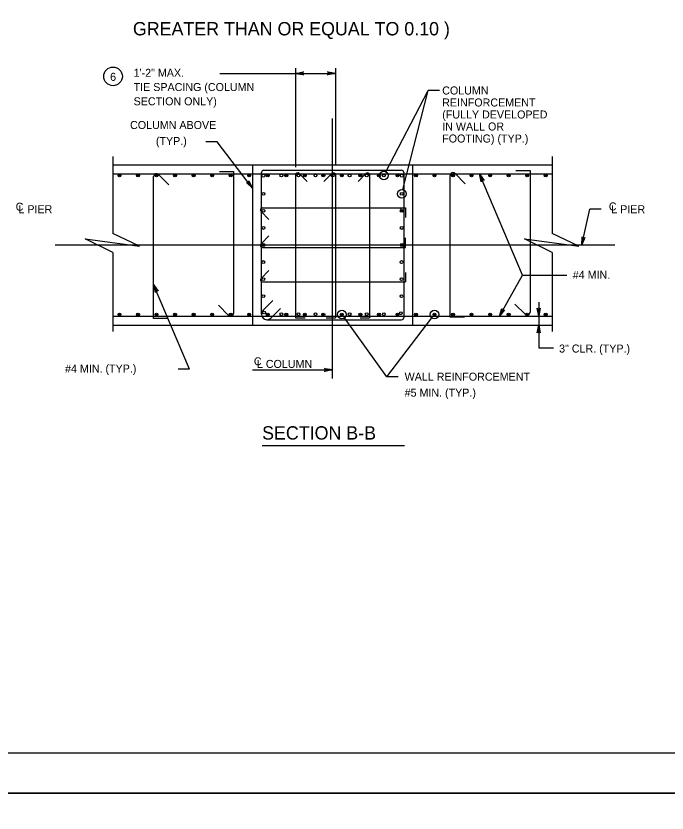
# Model space of a CAD drawing. Extents: x 646165 to 651486, y 296916 to 299292.
# Drawn here: x 649238.8 to 649483, y 298690.8 to 298989.6 of the extents above; entities that cross this region are included whole.
import ezdxf

# ---------------------------------------------------------------- set-up
doc = ezdxf.new("R2010")
doc.units = 0
for name, color, linetype in [('2', 7, 'Continuous'), ('50', 7, 'Continuous'), ('51', 7, 'Continuous'), ('52', 7, 'Continuous'), ('53', 7, 'Continuous'), ('54', 7, 'Continuous'), ('PLT-BNDY', 7, 'Continuous')]:
    doc.layers.add(name, color=color, linetype=linetype)

msp = doc.modelspace()

# ---------------------------------------------------------------- linework, layer by layer
at = {"layer": '2'}
msp.add_line((649774.59, 298713.25), (648988.59, 298713.25), dxfattribs=at)
at = {"layer": '50'}
for p, q in [((649357.52, 298853.71), (649357.52, 298951.17)), ((649253.5, 298903.7), (649463.38, 298903.7))]:
    msp.add_line(p, q, dxfattribs=at)
at = {"layer": '51'}
for p, q in [((649275.12, 298933.7), (649439.92, 298933.7)), ((649327.52, 298933.7), (649327.52, 298873.7)), ((649387.52, 298933.7), (649387.52, 298873.7)), ((649275.12, 298873.7), (649439.92, 298873.7))]:
    msp.add_line(p, q, dxfattribs=at)
at = {"layer": '52'}
for p, q in [((649315.25, 298968.03), (649358.59, 298968.03)), ((649343.66, 298970.03), (649343.66, 298932.93)), ((649358.59, 298970.03), (649358.59, 298933.6)), ((649377.48, 298931.16), (649393.42, 298961.63)), ((649383.81, 298924.46), (649393.42, 298961.63)), ((649397.66, 298961.63), (649393.42, 298961.63)), ((649314.23, 298942.32), (649310, 298942.32)), ((649327.52, 298925.06), (649314.23, 298942.32)), ((649275.12, 298936.84), (649275.12, 298907.96)), ((649439.92, 298936.84), (649439.92, 298907.96)), ((649376.72, 298929.75), (649376.72, 298929.75)), ((649428.72, 298892.39), (649412.64, 298930.37)), ((649383.46, 298922.9), (649383.46, 298922.9)), ((649450.96, 298903.7), (649454, 298917.07)), ((649458.23, 298917.07), (649454, 298917.07)), ((649275.12, 298900.93), (649275.12, 298871.28)), ((649439.92, 298900.93), (649439.92, 298871.28)), ((649420.07, 298877.04), (649428.72, 298892.39)), ((649428.72, 298892.39), (649445.39, 298892.39)), ((649303.85, 298857.16), (649290.41, 298888.89)), ((649434.85, 298882.23), (649434.85, 298865.09)), ((649361, 298877.64), (649361, 298877.64)), ((649377.92, 298854.27), (649361.94, 298876.35)), ((649377.92, 298854.27), (649394.78, 298876.37)), ((649395.75, 298877.64), (649395.75, 298877.64)), ((649434.85, 298865.09), (649440.4, 298865.09)), ((649303.85, 298857.16), (649299.62, 298857.16)), ((649327.48, 298856.86), (649357.52, 298856.86)), ((649382.15, 298854.27), (649377.92, 298854.27))]:
    msp.add_line(p, q, dxfattribs=at)
for points in [[(649343.66, 298968.03), (649346.64, 298968.59), (649346.41, 298968.43), (649346.29, 298968.23), (649346.26, 298968.03), (649346.29, 298967.83), (649346.41, 298967.63), (649346.64, 298967.47), (649343.66, 298968.03), (649346.41, 298967.63), (649346.29, 298967.83), (649343.66, 298968.03), (649346.26, 298968.03), (649346.29, 298968.23), (649343.66, 298968.03), (649346.41, 298968.43)], [(649358.59, 298968.03), (649355.61, 298967.47), (649355.84, 298967.63), (649355.95, 298967.83), (649355.99, 298968.03), (649355.95, 298968.23), (649355.84, 298968.43), (649355.61, 298968.59), (649358.59, 298968.03), (649355.84, 298968.43), (649355.95, 298968.23), (649358.59, 298968.03), (649355.99, 298968.03), (649355.95, 298967.83), (649358.59, 298968.03), (649355.84, 298967.63)], [(649412.64, 298930.37), (649414.32, 298927.84), (649414.08, 298927.99), (649413.85, 298928.02), (649413.66, 298927.97), (649413.48, 298927.86), (649413.35, 298927.68), (649413.29, 298927.4), (649412.64, 298930.37), (649413.35, 298927.68), (649413.48, 298927.86), (649412.64, 298930.37), (649413.66, 298927.97), (649413.85, 298928.02), (649412.64, 298930.37), (649414.08, 298927.99)], [(649327.52, 298925.06), (649325.26, 298927.08), (649325.39, 298927.04), (649325.53, 298927), (649325.64, 298927.01), (649325.76, 298927.03), (649325.85, 298927.07), (649325.94, 298927.12), (649326, 298927.2), (649326.07, 298927.27), (649326.12, 298927.38), (649326.16, 298927.49), (649326.15, 298927.63), (649326.15, 298927.77), (649327.52, 298925.06), (649326.15, 298927.63), (649326.16, 298927.49), (649327.52, 298925.06), (649326.12, 298927.38), (649326.07, 298927.27), (649327.52, 298925.06), (649326, 298927.2), (649325.94, 298927.12), (649327.52, 298925.06), (649325.85, 298927.07), (649325.76, 298927.03), (649327.52, 298925.06), (649325.64, 298927.01), (649325.53, 298927), (649327.52, 298925.06), (649325.39, 298927.04)], [(649275.12, 298900.93), (649264.75, 298906), (649285.05, 298903.24), (649275.12, 298907.96)], [(649439.92, 298900.93), (649429.55, 298906), (649449.85, 298903.24), (649439.92, 298907.96)], [(649450.96, 298903.7), (649451.07, 298906.73), (649451.18, 298906.47), (649451.35, 298906.32), (649451.54, 298906.24), (649451.74, 298906.23), (649451.96, 298906.3), (649452.17, 298906.49), (649450.96, 298903.7), (649451.96, 298906.3), (649451.74, 298906.23), (649450.96, 298903.7), (649451.54, 298906.24), (649451.35, 298906.32), (649450.96, 298903.7), (649451.18, 298906.47)], [(649290.41, 298888.89), (649292.09, 298886.37), (649291.86, 298886.52), (649291.63, 298886.55), (649291.43, 298886.5), (649291.26, 298886.39), (649291.12, 298886.2), (649291.06, 298885.93), (649290.41, 298888.89), (649291.12, 298886.2), (649291.26, 298886.39), (649290.41, 298888.89), (649291.43, 298886.5), (649291.63, 298886.55), (649290.41, 298888.89), (649291.86, 298886.52)], [(649420.07, 298877.04), (649421.04, 298879.91), (649421.07, 298879.63), (649421.19, 298879.43), (649421.34, 298879.3), (649421.53, 298879.23), (649421.77, 298879.24), (649422.02, 298879.36), (649420.07, 298877.04), (649421.77, 298879.24), (649421.53, 298879.23), (649420.07, 298877.04), (649421.34, 298879.3), (649421.19, 298879.43), (649420.07, 298877.04), (649421.07, 298879.63)], [(649434.85, 298877.04), (649434.29, 298880.02), (649434.45, 298879.79), (649434.65, 298879.67), (649434.85, 298879.64), (649435.05, 298879.67), (649435.25, 298879.79), (649435.41, 298880.02), (649434.85, 298877.04), (649435.25, 298879.79), (649435.05, 298879.67), (649434.85, 298877.04), (649434.85, 298879.64), (649434.65, 298879.67), (649434.85, 298877.04), (649434.45, 298879.79)], [(649434.85, 298873.7), (649435.41, 298870.72), (649435.25, 298870.95), (649435.05, 298871.07), (649434.85, 298871.1), (649434.65, 298871.07), (649434.45, 298870.95), (649434.29, 298870.72), (649434.85, 298873.7), (649434.45, 298870.95), (649434.65, 298871.07), (649434.85, 298873.7), (649434.85, 298871.1), (649435.05, 298871.07), (649434.85, 298873.7), (649435.25, 298870.95)], [(649357.52, 298856.86), (649354.54, 298856.3), (649354.77, 298856.46), (649354.89, 298856.66), (649354.92, 298856.86), (649354.89, 298857.06), (649354.77, 298857.26), (649354.54, 298857.42), (649357.52, 298856.86), (649354.77, 298857.26), (649354.89, 298857.06), (649357.52, 298856.86), (649354.92, 298856.86), (649354.89, 298856.66), (649357.52, 298856.86), (649354.77, 298856.46)]]:
    msp.add_lwpolyline(points, dxfattribs=at)
for centre, radius in [((649275.18, 298966.91), 3.5), ((649376.72, 298929.75), 1.6), ((649383.46, 298922.9), 1.6), ((649361, 298877.64), 1.6), ((649395.75, 298877.64), 1.6)]:
    msp.add_circle(centre, radius, dxfattribs=at)
at = {"layer": '53'}
msp.add_line((649331.11, 298828.52), (649384.51, 298828.52), dxfattribs=at)
at = {"layer": '54'}
for p, q in [((649331.66, 298931.7), (649383.39, 298931.7)), ((649426.26, 298931.64), (649431.58, 298931.64)), ((649431.58, 298931.64), (649431.58, 298878.49)), ((649275.12, 298930.37), (649439.92, 298930.37)), ((649290.41, 298876.18), (649290.41, 298929.34)), ((649292.24, 298930.09), (649296.07, 298926.26)), ((649315.05, 298931.22), (649320.36, 298931.22)), ((649320.36, 298931.22), (649320.36, 298878.06)), ((649330.86, 298877.77), (649330.86, 298930.9)), ((649343.66, 298929.95), (649343.66, 298876.37)), ((649345.02, 298930.51), (649347.97, 298927.56)), ((649357.22, 298930.51), (649354.27, 298927.56)), ((649358.59, 298929.95), (649358.59, 298876.37)), ((649370.02, 298930.51), (649367.07, 298927.56)), ((649371.39, 298929.95), (649371.39, 298876.37)), ((649384.19, 298930.9), (649384.19, 298876.5)), ((649401.63, 298876.6), (649401.63, 298929.76)), ((649403.45, 298930.52), (649407.28, 298926.69)), ((649331.28, 298917.57), (649384.86, 298917.57)), ((649383.12, 298917.57), (649383.12, 298916.5)), ((649384.86, 298917.57), (649384.86, 298914.04)), ((649330.71, 298916.2), (649333.67, 298913.25)), ((649383.12, 298916.5), (649384.19, 298916.5)), ((649330.71, 298904.16), (649333.67, 298907.12)), ((649384.86, 298902.8), (649384.86, 298906.33)), ((649331.28, 298902.8), (649384.86, 298902.8)), ((649330.71, 298891.2), (649333.67, 298894.15)), ((649384.86, 298893.37), (649384.86, 298889.84)), ((649331.28, 298889.84), (649384.86, 298889.84)), ((649318.54, 298877.31), (649314.71, 298881.14)), ((649331.46, 298879.23), (649335.08, 298882.84)), ((649429.76, 298877.73), (649425.92, 298881.56)), ((649334.38, 298876.31), (649338, 298879.92)), ((649275.12, 298877.04), (649439.92, 298877.04)), ((649295.73, 298876.18), (649290.41, 298876.18)), ((649332.92, 298877.04), (649383.39, 298877.04)), ((649332.93, 298875.7), (649383.39, 298875.7)), ((649343.66, 298876.37), (649347.19, 298876.37)), ((649355.06, 298876.37), (649358.59, 298876.37)), ((649367.86, 298876.37), (649371.39, 298876.37)), ((649406.95, 298876.6), (649401.63, 298876.6))]:
    msp.add_line(p, q, dxfattribs=at)
for centre, radius in [((649277.6, 298929.76), 0.533), ((649277.6, 298929.76), 0.4), ((649277.6, 298929.76), 0.267), ((649277.6, 298929.76), 0.133), ((649284.55, 298929.76), 0.533), ((649284.55, 298929.76), 0.4), ((649284.55, 298929.76), 0.267), ((649284.55, 298929.76), 0.133), ((649291.5, 298929.76), 0.533), ((649291.5, 298929.76), 0.4), ((649291.5, 298929.76), 0.267), ((649291.5, 298929.76), 0.133), ((649298.45, 298929.76), 0.533), ((649298.45, 298929.76), 0.4), ((649298.45, 298929.76), 0.267), ((649298.45, 298929.76), 0.133), ((649305.4, 298929.76), 0.533), ((649305.4, 298929.76), 0.4), ((649305.4, 298929.76), 0.267), ((649305.4, 298929.76), 0.133), ((649312.35, 298929.76), 0.533), ((649312.35, 298929.76), 0.4), ((649312.35, 298929.76), 0.267), ((649312.35, 298929.76), 0.133), ((649319.3, 298929.76), 0.533), ((649319.3, 298929.76), 0.4), ((649319.3, 298929.76), 0.267), ((649319.3, 298929.76), 0.133), ((649326.25, 298929.76), 0.533), ((649326.25, 298929.76), 0.4), ((649326.25, 298929.76), 0.267), ((649326.25, 298929.76), 0.133), ((649331.57, 298929.69), 0.533), ((649333.2, 298929.76), 0.533), ((649333.2, 298929.76), 0.4), ((649333.2, 298929.76), 0.267), ((649333.2, 298929.76), 0.133), ((649338.32, 298929.75), 0.533), ((649340.15, 298929.76), 0.533), ((649340.15, 298929.76), 0.4), ((649340.15, 298929.76), 0.267), ((649340.15, 298929.76), 0.133), ((649344.72, 298929.75), 0.533), ((649347.1, 298929.76), 0.533), ((649347.1, 298929.76), 0.4), ((649347.1, 298929.76), 0.267), ((649347.1, 298929.76), 0.133), ((649351.12, 298929.75), 0.533), ((649354.05, 298929.76), 0.533), ((649354.05, 298929.76), 0.4), ((649354.05, 298929.76), 0.267), ((649354.05, 298929.76), 0.133), ((649357.52, 298929.76), 0.533), ((649361, 298929.76), 0.533), ((649361, 298929.76), 0.4), ((649361, 298929.76), 0.267), ((649361, 298929.76), 0.133), ((649363.92, 298929.75), 0.533), ((649367.95, 298929.76), 0.533), ((649367.95, 298929.76), 0.4), ((649367.95, 298929.76), 0.267), ((649367.95, 298929.76), 0.133), ((649370.32, 298929.75), 0.533), ((649374.9, 298929.76), 0.533), ((649374.9, 298929.76), 0.4), ((649374.9, 298929.76), 0.267), ((649374.9, 298929.76), 0.133), ((649376.72, 298929.75), 0.533), ((649381.85, 298929.76), 0.533), ((649381.85, 298929.76), 0.4), ((649381.85, 298929.76), 0.267), ((649381.85, 298929.76), 0.133), ((649383.46, 298929.69), 0.533), ((649388.8, 298929.76), 0.533), ((649388.8, 298929.76), 0.4), ((649388.8, 298929.76), 0.267), ((649388.8, 298929.76), 0.133), ((649395.75, 298929.76), 0.533), ((649395.75, 298929.76), 0.4), ((649395.75, 298929.76), 0.267), ((649395.75, 298929.76), 0.133), ((649402.7, 298929.76), 0.533), ((649402.7, 298929.76), 0.4), ((649402.7, 298929.76), 0.267), ((649402.7, 298929.76), 0.133), ((649409.65, 298929.76), 0.533), ((649409.65, 298929.76), 0.4), ((649409.65, 298929.76), 0.267), ((649409.65, 298929.76), 0.133), ((649416.6, 298929.76), 0.533), ((649416.6, 298929.76), 0.4), ((649416.6, 298929.76), 0.267), ((649416.6, 298929.76), 0.133), ((649423.55, 298929.76), 0.533), ((649423.55, 298929.76), 0.4), ((649423.55, 298929.76), 0.267), ((649423.55, 298929.76), 0.133), ((649430.5, 298929.76), 0.533), ((649430.5, 298929.76), 0.4), ((649430.5, 298929.76), 0.267), ((649430.5, 298929.76), 0.133), ((649437.45, 298929.76), 0.533), ((649437.45, 298929.76), 0.4), ((649437.45, 298929.76), 0.267), ((649437.45, 298929.76), 0.133), ((649331.57, 298922.9), 0.533), ((649383.46, 298922.9), 0.533), ((649331.57, 298916.5), 0.533), ((649383.46, 298916.5), 0.533), ((649331.57, 298910.1), 0.533), ((649383.46, 298910.1), 0.533), ((649331.56, 298903.7), 0.533), ((649383.51, 298903.7), 0.533), ((649331.53, 298897.3), 0.533), ((649383.43, 298897.3), 0.533), ((649331.53, 298890.9), 0.533), ((649383.43, 298890.9), 0.533), ((649331.53, 298884.5), 0.533), ((649383.43, 298884.5), 0.533), ((649277.6, 298877.64), 0.533), ((649277.6, 298877.64), 0.4), ((649277.6, 298877.64), 0.267), ((649284.55, 298877.64), 0.533), ((649284.55, 298877.64), 0.4), ((649284.55, 298877.64), 0.267), ((649291.5, 298877.64), 0.533), ((649291.5, 298877.64), 0.4), ((649291.5, 298877.64), 0.267), ((649298.45, 298877.64), 0.533), ((649298.45, 298877.64), 0.4), ((649298.45, 298877.64), 0.267), ((649305.4, 298877.64), 0.533), ((649305.4, 298877.64), 0.4), ((649305.4, 298877.64), 0.267), ((649312.35, 298877.64), 0.533), ((649312.35, 298877.64), 0.4), ((649312.35, 298877.64), 0.267), ((649319.3, 298877.64), 0.533), ((649319.3, 298877.64), 0.4), ((649319.3, 298877.64), 0.267), ((649326.25, 298877.64), 0.533), ((649326.25, 298877.64), 0.4), ((649326.25, 298877.64), 0.267), ((649331.82, 298878.39), 0.533), ((649333.2, 298877.64), 0.533), ((649333.2, 298877.64), 0.4), ((649333.2, 298877.64), 0.267), ((649338.32, 298877.71), 0.533), ((649340.15, 298877.64), 0.533), ((649340.15, 298877.64), 0.4), ((649340.15, 298877.64), 0.267), ((649344.72, 298877.71), 0.533), ((649347.1, 298877.64), 0.533), ((649347.1, 298877.64), 0.4), ((649347.1, 298877.64), 0.267), ((649351.12, 298877.71), 0.533), ((649354.05, 298877.64), 0.533), ((649354.05, 298877.64), 0.4), ((649354.05, 298877.64), 0.267), ((649361, 298877.64), 0.533), ((649361, 298877.64), 0.4), ((649361, 298877.64), 0.267), ((649363.92, 298877.71), 0.533), ((649367.95, 298877.64), 0.533), ((649367.95, 298877.64), 0.4), ((649367.95, 298877.64), 0.267), ((649370.32, 298877.71), 0.533), ((649374.9, 298877.64), 0.533), ((649374.9, 298877.64), 0.4), ((649374.9, 298877.64), 0.267), ((649376.72, 298877.71), 0.533), ((649381.85, 298877.64), 0.533), ((649381.85, 298877.64), 0.4), ((649381.85, 298877.64), 0.267), ((649383.12, 298878.1), 0.533), ((649388.8, 298877.64), 0.533), ((649388.8, 298877.64), 0.4), ((649388.8, 298877.64), 0.267), ((649395.75, 298877.64), 0.533), ((649395.75, 298877.64), 0.4), ((649395.75, 298877.64), 0.267), ((649402.7, 298877.64), 0.533), ((649402.7, 298877.64), 0.4), ((649402.7, 298877.64), 0.267), ((649409.65, 298877.64), 0.533), ((649409.65, 298877.64), 0.4), ((649409.65, 298877.64), 0.267), ((649416.6, 298877.64), 0.533), ((649416.6, 298877.64), 0.4), ((649416.6, 298877.64), 0.267), ((649423.55, 298877.64), 0.533), ((649423.55, 298877.64), 0.4), ((649423.55, 298877.64), 0.267), ((649430.5, 298877.64), 0.533), ((649430.5, 298877.64), 0.4), ((649430.5, 298877.64), 0.267), ((649437.45, 298877.64), 0.533), ((649437.45, 298877.64), 0.4), ((649437.45, 298877.64), 0.267), ((649277.6, 298877.64), 0.133), ((649284.55, 298877.64), 0.133), ((649291.5, 298877.64), 0.133), ((649298.45, 298877.64), 0.133), ((649305.4, 298877.64), 0.133), ((649312.35, 298877.64), 0.133), ((649319.3, 298877.64), 0.133), ((649326.25, 298877.64), 0.133), ((649333.2, 298877.64), 0.133), ((649340.15, 298877.64), 0.133), ((649347.1, 298877.64), 0.133), ((649354.05, 298877.64), 0.133), ((649361, 298877.64), 0.133), ((649367.95, 298877.64), 0.133), ((649374.9, 298877.64), 0.133), ((649381.85, 298877.64), 0.133), ((649388.8, 298877.64), 0.133), ((649395.75, 298877.64), 0.133), ((649402.7, 298877.64), 0.133), ((649409.65, 298877.64), 0.133), ((649416.6, 298877.64), 0.133), ((649423.55, 298877.64), 0.133), ((649430.5, 298877.64), 0.133), ((649437.45, 298877.64), 0.133)]:
    msp.add_circle(centre, radius, dxfattribs=at)
for centre, radius, start, end in [((649331.66, 298930.9), 0.8, 90, 179.9942), ((649383.39, 298930.9), 0.8, 0, 90), ((649291.48, 298929.34), 1.07, 45, 180), ((649344.46, 298929.95), 0.8, 45, 180), ((649357.79, 298929.95), 0.8, 0, 135), ((649370.59, 298929.95), 0.8, 0, 135), ((649402.7, 298929.76), 1.07, 45, 180), ((649331.28, 298916.77), 0.8, 90, 225), ((649331.28, 298903.6), 0.8, 135, 270), ((649331.28, 298890.64), 0.8, 135, 270), ((649319.3, 298878.06), 1.07, 225, 0), ((649332.92, 298877.77), 2.07, 135, 315), ((649430.51, 298878.49), 1.07, 225, 0), ((649383.39, 298876.5), 0.8, 270, 0)]:
    msp.add_arc(centre, radius, start, end, dxfattribs=at)
at = {"layer": 'PLT-BNDY'}
for points in [[(648948.59, 299292.25), (649789.59, 299292.25), (649789.59, 298698.25), (648948.59, 298698.25)], [(648948.59, 298698.25), (649789.59, 298698.25), (649789.59, 298104.25), (648948.59, 298104.25)]]:
    msp.add_lwpolyline(points, close=True, dxfattribs=at)

# ---------------------------------------------------------------- texts
at = {"layer": '53'}
for s, height, p in [('GREATER THAN OR EQUAL TO 0.10 )', 5, (649282.63, 298982.28)), ('6', 3, (649274.09, 298965.24)), ('1\'-2" MAX.', 3, (649282.9, 298966.74)), ('TIE SPACING (COLUMN', 3, (649282.9, 298961.41)), ('COLUMN', 3, (649398.64, 298960.12)), ('SECTION ONLY)', 3, (649282.9, 298956.07)), ('REINFORCEMENT', 3, (649398.64, 298955.62)), ('(FULLY DEVELOPED', 3, (649398.64, 298951.12)), ('COLUMN ABOVE', 3, (649281.57, 298947.18)), ('IN WALL OR', 3, (649398.64, 298946.62)), ('(TYP.)', 3, (649291.25, 298941.18)), ('FOOTING) (TYP.)', 3, (649398.64, 298942.12)), ('C', 3, (649461.13, 298916.65)), ('C', 3, (649238.66, 298916.55)), ('L PIER', 3, (649239.7, 298915.62)), ('L PIER', 3, (649462.04, 298915.62)), ('#4 MIN.', 3, (649447.6, 298891.02)), ('3" CLR. (TYP.)', 3, (649442.48, 298863.38)), ('C', 3, (649328, 298858.59)), ('L COLUMN', 3, (649329.14, 298857.62)), ('#4 MIN. (TYP.)', 3, (649257.19, 298855.87)), ('WALL REINFORCEMENT', 3, (649384.54, 298852.84)), ('#5 MIN. (TYP.)', 3, (649384.54, 298846.84)), ('SECTION B-B', 5, (649331.09, 298830.76))]:
    msp.add_text(s, height=height, dxfattribs=at).set_placement(p)

doc.saveas('drawing.dxf')
